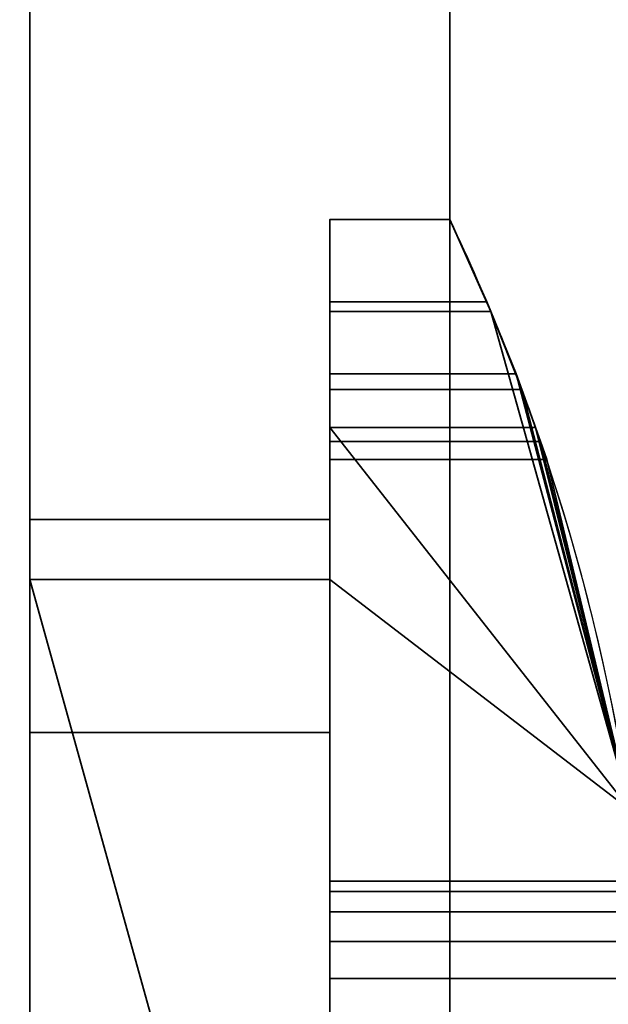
# Model space of a CAD drawing. Header units: millimetres. Extents: x -587 to 3688, y -115 to 120.
# Tile 439 of 656: x 1984 to 1989, y -26 to -18. Entities that reach past the tile are written whole.
import ezdxf

# ---------------------------------------------------------------- set-up
doc = ezdxf.new("R2010")
doc.units = ezdxf.units.MM
doc.layers.add('152', color=7, linetype='Continuous', true_color=0xffffff)

# ---------------------------------------------------------------- blocks, each defined once
blk = doc.blocks.new('UG_SURFACE_002')
at = {"layer": '152', "color": 252, "linetype": 'Continuous', "lineweight": 35}
for points in [[(2162.4999, -40, 2198), (2162.4999, 110, 2198), (837.5, 110, 2198), (837.5, -40, 2198)], [(987.5, -40, 2048.0001), (987.5, 110, 2048.0001), (2012.5, 110, 2048.0001), (2012.5, -40, 2048.0001)]]:
    blk.add_3dface(points, dxfattribs=at)
blk = doc.blocks.new('UG_SURFACE_048')
at = {"layer": '152', "color": 43, "linetype": 'Continuous', "lineweight": 35}
for points in [[(1016, 0, 2017), (1016, -49, 2017), (1984, -49, 2017), (1984, 0, 2017)], [(1984, 0, 2), (1984, 0, 2017), (1984, -22, 27), (1984, -22, 25)], [(1984, 0, 2017), (1984, -49, 2017), (1984, -32, 27), (1984, -22, 27)], [(1984, 0, 2), (1984, -22, 25), (1984, -22.5, 24)], [(1984, -22.5, 24), (1984, -22.5, 14), (1984, -2), (1984, 0, 2)], [(1016, -47), (1016, -2), (1984, -2), (1984, -47)], [(1984, -47), (1984, -2), (1984, -22.5, 14), (1984, -31.5, 14)], [(1987.8434, -20.2654, 15.8478), (1986.5, -20.2654, 15.8478), (1986.5, -19.5, 16), (1987.5, -19.5, 16)], [(1987.5, -19.5, 27), (1986.5, -19.5, 27), (1986.5, -20.184, 27.1206), (1987.8089, -20.184, 27.1206)], [(1987.5, -19.5, 27), (1987.5, -19.5, 16), (1986.5, -19.5, 16), (1986.5, -19.5, 27)], [(1986.5, -19.5, 27), (1986.5, -22.5, 24), (1986.5, -22, 25)], [(1986.5, -20.184, 27.1206), (1986.5, -19.5, 27), (1986.5, -22, 25)], [(1986.5, -22.5, 24), (1986.5, -19.5, 27), (1986.5, -19.5, 16), (1986.5, -20.2654, 15.8478)], [(1987.8089, -20.184, 27.1206), (1987.8434, -20.2654, 15.8478), (1987.5, -19.5, 16)], [(1987.5, -19.5, 16), (1987.5, -19.5, 27), (1987.8089, -20.184, 27.1206)], [(1987.8089, -20.184, 27.1206), (1986.5, -20.184, 27.1206), (1986.5, -20.7856, 27.4679), (1988.052, -20.7856, 27.4679)], [(1986.5, -20.7856, 27.4679), (1986.5, -20.184, 27.1206), (1986.5, -22, 25)], [(1987.8089, -20.184, 27.1206), (1988.052, -20.7856, 27.4679), (1987.8434, -20.2654, 15.8478)], [(1988.1006, -20.9142, 15.4142), (1986.5, -20.9142, 15.4142), (1986.5, -20.2654, 15.8478), (1987.8434, -20.2654, 15.8478)], [(1986.5, -22.5, 24), (1986.5, -20.2654, 15.8478), (1986.5, -20.9142, 15.4142)], [(1989.0083, -24.4247, 28), (1987.8434, -20.2654, 15.8478), (1988.052, -20.7856, 27.4679)], [(1989.0083, -24.4247, 28), (1988.1006, -20.9142, 15.4142), (1987.8434, -20.2654, 15.8478)], [(1988.052, -20.7856, 27.4679), (1986.5, -20.7856, 27.4679), (1986.5, -21.232, 28), (1988.2158, -21.232, 28)], [(1986.5, -22, 25), (1986.5, -22, 27), (1986.5, -21.232, 28), (1986.5, -20.7856, 27.4679)], [(1988.052, -20.7856, 27.4679), (1988.2158, -21.232, 28), (1989.0083, -24.4247, 28)], [(1988.256, -21.3478, 14.7654), (1986.5, -21.3478, 14.7654), (1986.5, -20.9142, 15.4142), (1988.1006, -20.9142, 15.4142)], [(1986.5, -20.9142, 15.4142), (1986.5, -21.3478, 14.7654), (1986.5, -22.5, 14), (1986.5, -22.5, 24)], [(1988.256, -21.3478, 14.7654), (1988.1006, -20.9142, 15.4142), (1989.0083, -24.4247, 28)], [(1986.5, -21.232, 28), (1986.5, -32.7679, 28), (1989.0083, -29.5753, 28), (1989.0083, -24.4247, 28)], [(1989.0083, -24.4247, 28), (1988.2158, -21.232, 28), (1986.5, -21.232, 28)], [(1986.5, -32.7679, 28), (1986.5, -21.232, 28), (1986.5, -22, 27), (1986.5, -32, 27)], [(1988.3076, -21.5, 14), (1986.5, -21.5, 14), (1986.5, -21.3478, 14.7654), (1988.256, -21.3478, 14.7654)], [(1986.5, -21.3478, 14.7654), (1986.5, -21.5, 14), (1986.5, -22.5, 14)], [(1989.0083, -24.4247, 28), (1989.0083, -24.4247, 14), (1988.256, -21.3478, 14.7654)], [(1989.0083, -24.4247, 14), (1988.3076, -21.5, 14), (1988.256, -21.3478, 14.7654)], [(1986.5, -22.5, 14), (1986.5, -21.5, 14), (1988.3076, -21.5, 14), (1989.0083, -24.4247, 14)], [(1984, -23.7724, 25), (1984, -22, 25), (1986.5, -22, 25), (1986.5, -23.7724, 25)], [(1984, -22, 25), (1984, -22, 27), (1986.5, -22, 27), (1986.5, -22, 25)], [(1984, -22, 27), (1984, -32, 27), (1986.5, -32, 27), (1986.5, -22, 27)], [(1984, -22, 25), (1984, -23.7724, 25), (1984, -23.7724, 24), (1984, -22.5, 24)], [(1986.5, -22.5, 24), (1986.5, -23.7724, 24), (1986.5, -23.7724, 25), (1986.5, -22, 25)], [(1986.5, -31.5, 14), (1984, -22.5, 14), (1986.5, -22.5, 14)], [(1986.5, -31.5, 14), (1984, -31.5, 14), (1984, -22.5, 14)], [(1984, -22.5, 14), (1984, -22.5, 24), (1986.5, -22.5, 24), (1986.5, -22.5, 14)], [(1984, -22.5, 24), (1984, -23.7724, 24), (1986.5, -23.7724, 24), (1986.5, -22.5, 24)], [(1986.5, -22.5, 14), (1989.0083, -24.4247, 14), (1989.0083, -29.5753, 14), (1986.5, -31.5, 14)], [(1984, -23.7724, 24), (1984, -23.7724, 25), (1986.5, -23.7724, 25), (1986.5, -23.7724, 24)], [(1986.5, -25.2679, 20.5), (1986.5, -25.011, 21.2909), (1986.5, -25.0979, 22.118), (1986.5, -27, 21.5)], [(1989.0957, -25.0979, 22.118), (1986.5, -25.0979, 22.118), (1986.5, -25.011, 21.2909), (1989.0859, -25.011, 21.2909)], [(1989.0859, -25.011, 21.2909), (1986.5, -25.011, 21.2909), (1986.5, -25.2679, 20.5), (1989.1136, -25.2679, 20.5)], [(1986.5, -25.0979, 22.118), (1986.5, -25.5137, 22.8383), (1986.5, -26.1865, 23.3271), (1986.5, -27, 21.5)], [(1989.1363, -25.5137, 22.8383), (1986.5, -25.5137, 22.8383), (1986.5, -25.0979, 22.118), (1989.0957, -25.0979, 22.118)], [(1986.5, -26.5842, 19.5437), (1986.5, -25.8244, 19.882), (1986.5, -25.2679, 20.5), (1986.5, -27, 21.5)], [(1989.1136, -25.2679, 20.5), (1986.5, -25.2679, 20.5), (1986.5, -25.8244, 19.882), (1989.1602, -25.8244, 19.882)], [(1989.1809, -26.1865, 23.3271), (1986.5, -26.1865, 23.3271), (1986.5, -25.5137, 22.8383), (1989.1363, -25.5137, 22.8383)], [(1989.1602, -25.8244, 19.882), (1986.5, -25.8244, 19.882), (1986.5, -26.5842, 19.5437), (1989.195, -26.5842, 19.5437)]]:
    blk.add_3dface(points, dxfattribs=at)
blk = doc.blocks.new('UG_SURFACE_054')
at = {"layer": '152', "color": 252, "linetype": 'Continuous', "lineweight": 35}
for points in [[(1011, -46.92, 2022.5), (1989, -46.92, 2022.5), (1989, 13.92, 2022.5), (1011, 13.92, 2022.5)], [(1012.5, -46.92, 2020.9999), (1012.5, 13.92, 2020.9999), (1987.5, 13.92, 2020.9999), (1987.5, -46.92, 2020.9999)], [(1987.5, -46.92, 2020.9999), (1987.5, 13.92, 2020.9999), (1989, 13.92, 2022.5), (1989, -46.92, 2022.5)]]:
    blk.add_3dface(points, dxfattribs=at)
blk = doc.blocks.new('UG_SURFACE_055')
at = {"layer": '152', "color": 252, "linetype": 'Continuous', "lineweight": 35}
for points in [[(1987.5, -46.92, 2020.9999), (1987.5, 13.92, 2020.9999), (1987.5, 13.92, -7), (1987.5, -46.92, -7)], [(1987.5, -46.92, -7), (1987.5, 13.92, -7), (1989, 13.92, -7), (1989, -46.92, -7)], [(1987.5, 13.92, 2020.9999), (1987.5, -46.92, 2020.9999), (1989, -46.92, 2022.5), (1989, 13.92, 2022.5)]]:
    blk.add_3dface(points, dxfattribs=at)

msp = doc.modelspace()

# ---------------------------------------------------------------- linework, layer by layer
at = {"layer": '152', "color": 252, "linetype": 'Continuous', "lineweight": -3, "true_color": 0x939598}
for p, q in [((1987.5, -46.92, 2021), (1987.5, 13.92, 2021)), ((1987.5, -46.92, -7), (1987.5, 13.92, -7)), ((1987.5, -46.92, 2021), (1987.5, 13.92, 2021)), ((1984, 0, 2017), (1984, -49, 2017)), ((1984, -2), (1984, -47)), ((1986.5, -19.5, 16), (1986.5, -19.5, 27)), ((1987.5, -19.5, 16), (1986.5, -19.5, 16)), ((1987.5, -19.5, 27), (1986.5, -19.5, 27)), ((1987.5, -19.5, 27), (1987.5, -19.5, 16)), ((1986.5, -21.2321, 28), (1986.5, -32.7679, 28)), ((1988.2158, -21.2321, 28), (1986.5, -21.2321, 28)), ((1986.5, -22.5, 14), (1986.5, -21.5, 14)), ((1988.3076, -21.5, 14), (1986.5, -21.5, 14)), ((1986.5, -22, 25), (1984, -22, 25)), ((1986.5, -22, 27), (1984, -22, 27)), ((1984, -22, 27), (1984, -32, 27)), ((1984, -22, 25), (1984, -22, 27)), ((1984, -23.7724, 25), (1984, -22, 25)), ((1986.5, -22, 27), (1986.5, -32, 27)), ((1986.5, -22, 25), (1986.5, -22, 27)), ((1986.5, -23.7724, 25), (1986.5, -22, 25)), ((1986.5, -22.5, 24), (1984, -22.5, 24)), ((1986.5, -22.5, 14), (1984, -22.5, 14)), ((1984, -22.5, 24), (1984, -23.7724, 24)), ((1984, -22.5, 14), (1984, -22.5, 24)), ((1984, -31.5, 14), (1984, -22.5, 14)), ((1986.5, -22.5, 24), (1986.5, -23.7724, 24)), ((1986.5, -22.5, 14), (1986.5, -22.5, 24)), ((1986.5, -23.7724, 25), (1984, -23.7724, 25)), ((1986.5, -23.7724, 24), (1984, -23.7724, 24)), ((1984, -23.7724, 24), (1984, -23.7724, 25)), ((1986.5, -23.7724, 24), (1986.5, -23.7724, 25))]:
    msp.add_line(p, q, dxfattribs=at)
at = {"layer": '152', "color": 252, "linetype": 'Continuous', "lineweight": -3, "true_color": 0x939598, "extrusion": (1, 0, 0)}
msp.add_circle((-27, 21.5, 1986.5), 2, dxfattribs=at)
at = {"layer": '152', "color": 252, "linetype": 'Continuous', "lineweight": -3, "true_color": 0x939598, "extrusion": (-1, 0, 0)}
for centre, start, end in [((19.5, 14, -1986.5), 0, 90), ((19.5, 29, -1986.5), 270, 330)]:
    msp.add_arc(centre, 2, start, end, dxfattribs=at)
at = {"layer": '152', "color": 252, "linetype": 'Continuous', "lineweight": -3, "true_color": 0x939598}
for centre, start, end in [((1971.8059, -27, 28), 340.63387, 19.36613), ((1971.8059, -27, 14), 341.5668, 18.4332)]:
    msp.add_arc(centre, 17.3941, start, end, dxfattribs=at)
msp.add_open_spline([(1987.5, -19.5, 27), (1987.822, -20.1737, 27), (1988.0863, -20.8635, 27.3617), (1988.2158, -21.2321, 28)], degree=3, dxfattribs=at)
msp.add_open_spline([(1988.3076, -21.5, 14), (1988.3076, -21.5, 14.5506), (1988.2308, -21.2606, 15.0839), (1987.946, -20.5027, 15.8081), (1987.7369, -19.9958, 16), (1987.5, -19.5, 16)], degree=3, knots=[0, 0, 0, 0, 0.5, 0.5, 1, 1, 1, 1], dxfattribs=at)

# ---------------------------------------------------------------- block references
for name in ['UG_SURFACE_054', 'UG_SURFACE_055', 'UG_SURFACE_002', 'UG_SURFACE_048']:
    msp.add_blockref(name, (0, 0), dxfattribs=at)

doc.saveas('drawing.dxf')
